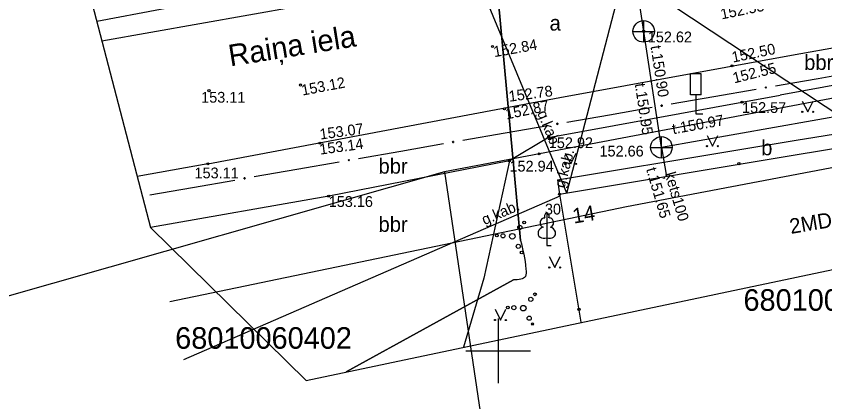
# Model space of a CAD drawing. Extents: x 728710 to 728960, y 272811 to 273475.
# Drawn here: x 728827.68 to 728865.12, y 272847.63 to 272865.5 of the extents above; entities that cross this region are included whole.
import ezdxf

# ---------------------------------------------------------------- set-up
doc = ezdxf.new("R2010")
doc.units = 0
for name, color, linetype in [('Level 10', 7, 'Continuous'), ('Level 17', 7, 'Continuous'), ('Level 23', 7, 'Continuous'), ('Level 25', 7, 'Continuous'), ('Level 26', 7, 'Continuous'), ('Level 29', 7, 'Continuous'), ('Level 3', 7, 'Continuous'), ('Level 36', 7, 'Continuous'), ('Level 38', 7, 'Continuous'), ('Level 4', 7, 'Continuous'), ('Level 48', 7, 'Continuous'), ('Level 49', 7, 'Continuous'), ('Level 54', 7, 'Continuous'), ('Level 56', 7, 'Continuous'), ('Level 57', 7, 'Continuous'), ('Level 58', 7, 'Continuous'), ('Level 59', 7, 'Continuous'), ('Level 60', 7, 'Continuous'), ('Level 62', 7, 'Continuous'), ('RAMI_UZMR_####_####_#', 7, 'Continuous'), ('RELJ_NOGA_####_####_#', 7, 'Continuous'), ('ROBZ_ELEM_####_####_#', 7, 'Continuous'), ('ROBZ_KADS_####_TKST_#', 7, 'Continuous'), ('ROBZ_UZMR_####_####_#', 7, 'Continuous'), ('SAKT_VADV_PKAB_TKST_#', 7, 'Continuous'), ('TERT_ELEM_####_####_#', 7, 'Continuous'), ('TERT_KONT_####_####_#', 7, 'Continuous')]:
    doc.layers.add(name, color=color, linetype=linetype)

msp = doc.modelspace()

# ---------------------------------------------------------------- linework, layer by layer
at = {"layer": 'Level 10'}
for p, q in [((728850, 272851.5), (728850, 272850)), ((728848.5, 272850), (728850, 272850)), ((728850, 272850), (728850, 272848.5)), ((728850, 272850), (728851.5, 272850))]:
    msp.add_line(p, q, dxfattribs=at)
at = {"layer": 'Level 17'}
for p, q in [((728831.652, 272864.362), (728843.619, 272866.487)), ((728867.556, 272859.717), (728858.084, 272865.975))]:
    msp.add_line(p, q, dxfattribs=at)
at = {"layer": 'Level 23'}
for points in [[(728857.554, 272859.424), (728856.735, 272864.797), (728853.923, 272883.379), (728863.263, 272884.847)], [(728871.694, 272860.411), (728871.514, 272861.89), (728857.554, 272859.424), (728857.791, 272858.081)]]:
    msp.add_lwpolyline(points, dxfattribs=at)
at = {"layer": 'Level 25'}
for p, q in [((728864.806, 272862.621), (728866.777, 272862.965)), ((728862.836, 272862.277), (728863.644, 272862.418)), ((728863.644, 272862.418), (728864.806, 272862.621)), ((728859.979, 272861.779), (728861.949, 272862.122)), ((728858.009, 272861.435), (728859.979, 272861.779)), ((728855.152, 272860.936), (728857.122, 272861.28)), ((728853.182, 272860.593), (728855.152, 272860.936)), ((728850.325, 272860.094), (728852.295, 272860.438)), ((728848.355, 272859.75), (728850.325, 272860.094)), ((728845.498, 272859.252), (728847.468, 272859.596)), ((728843.528, 272858.908), (728845.498, 272859.252)), ((728840.671, 272858.41), (728842.641, 272858.754)), ((728838.701, 272858.066), (728840.671, 272858.41)), ((728835.844, 272857.568), (728837.814, 272857.911)), ((728833.874, 272857.224), (728835.844, 272857.568))]:
    msp.add_line(p, q, dxfattribs=at)
for centre in [(728862.393, 272862.2), (728857.566, 272861.357), (728852.739, 272860.515), (728847.911, 272859.673), (728843.084, 272858.831), (728838.257, 272857.989)]:
    msp.add_circle(centre, 0.025, dxfattribs=at)
at = {"layer": 'Level 26'}
for centre, start, end in [((728862.393, 272862.2), 0, 180), ((728862.393, 272862.2), 180, 0), ((728857.566, 272861.357), 0, 180), ((728857.566, 272861.357), 180, 0), ((728852.739, 272860.515), 0, 180), ((728852.739, 272860.515), 180, 0), ((728847.911, 272859.673), 0, 180), ((728847.911, 272859.673), 180, 0), ((728843.084, 272858.831), 0, 180), ((728843.084, 272858.831), 180, 0), ((728838.257, 272857.989), 0, 180), ((728838.257, 272857.989), 180, 0)]:
    msp.add_arc(centre, 0.025, start, end, dxfattribs=at)
at = {"layer": 'Level 29'}
for p, q in [((728856.735, 272864.297), (728856.735, 272865.297)), ((728856.235, 272864.797), (728857.235, 272864.797)), ((728857.554, 272858.924), (728857.554, 272859.924)), ((728857.054, 272859.424), (728858.054, 272859.424))]:
    msp.add_line(p, q, dxfattribs=at)
for centre in [(728856.735, 272864.797), (728857.554, 272859.424)]:
    msp.add_circle(centre, 0.5, dxfattribs=at)
at = {"layer": 'Level 3'}
for p, q in [((728863.836, 272859.094), (728874.045, 272860.805)), ((728852.84, 272857.251), (728863.836, 272859.094)), ((728852.84, 272857.251), (728853.82, 272851.319))]:
    msp.add_line(p, q, dxfattribs=at)
at = {"layer": 'Level 36'}
for points in [[(728851.032, 272855.114), (728849.555, 272871.191)], [(728842.965, 272849.017), (728850.705, 272853.281)]]:
    msp.add_lwpolyline(points, dxfattribs=at)
at = {"layer": 'Level 38'}
for p, q in [((728838.929, 272866.682), (728831.418, 272865.261)), ((728863.571, 272863.69), (728869.037, 272864.687)), ((728852.857, 272861.737), (728863.571, 272863.69)), ((728836.56, 272858.661), (728852.857, 272861.737)), ((728836.56, 272858.661), (728833.287, 272858.071))]:
    msp.add_line(p, q, dxfattribs=at)
at = {"layer": 'Level 4'}
for p, q in [((728873.262, 272863.724), (728863.05, 272861.839)), ((728852.336, 272859.886), (728863.05, 272861.839)), ((728863.798, 272859.753), (728873.877, 272861.43)), ((728852.336, 272859.886), (728850.516, 272858.801)), ((728860.905, 272859.272), (728863.798, 272859.753)), ((728852.745, 272857.924), (728860.905, 272859.272)), ((728850.516, 272858.801), (728849.338, 272853.356)), ((728852.745, 272857.924), (728852.84, 272857.251)), ((728849.338, 272853.356), (728848.397, 272850.162))]:
    msp.add_line(p, q, dxfattribs=at)
msp.add_lwpolyline([(728850.516, 272858.801), (728842.155, 272857.163), (728833.902, 272855.704)], dxfattribs=at)
at = {"layer": 'Level 48'}
for centre in [(728856.735, 272864.797), (728849.738, 272864.096), (728860.827, 272863.204), (728836.609, 272862.052), (728840.846, 272862.311), (728850.288, 272861.207), (728861.288, 272861.518), (728852.336, 272859.886), (728841.741, 272859.616), (728851.894, 272859.123), (728836.56, 272858.661), (728850.516, 272858.801), (728861.143, 272858.667), (728842.155, 272857.163), (728852.84, 272857.251), (728853.74, 272851.918)]:
    msp.add_circle(centre, 0.05, dxfattribs=at)
at = {"layer": 'Level 49'}
for p, q in [((728859.398, 272862.832), (728858.898, 272862.832)), ((728858.898, 272861.863), (728858.898, 272862.832)), ((728859.398, 272861.863), (728859.398, 272862.832)), ((728859.398, 272861.863), (728858.898, 272861.863)), ((728859.152, 272861.863), (728859.152, 272860.985)), ((728859.152, 272860.985), (728859.467, 272860.985))]:
    msp.add_line(p, q, dxfattribs=at)
at = {"layer": 'RAMI_UZMR_####_####_#'}
msp.add_line((728853.17, 272857.306), (728858.188, 272876.464), dxfattribs=at)
for points in [[(728830.483, 272947.485), (728837.542, 272895.947), (728841.965, 272873.125), (728830.264, 272869.701), (728833.902, 272855.704), (728841.107, 272848.625), (728875.302, 272855.836), (728874.221, 272860.146), (728869.548, 272877.58), (728863.702, 272880.76), (728862.157, 272893.095), (728861.3, 272900.225)], [(728853.17, 272857.306), (728846.36, 272873.714)], [(728852.854, 272857.168), (728835.426, 272849.577)]]:
    msp.add_lwpolyline(points, dxfattribs=at)
at = {"layer": 'ROBZ_ELEM_####_####_#'}
msp.add_lwpolyline([(728874.221, 272860.146), (728855.946, 272856.668), (728834.798, 272852.259)], dxfattribs=at)
at = {"layer": 'ROBZ_UZMR_####_####_#'}
for p, q in [((728902.328, 272868.666), (728847.507, 272858.293)), ((728847.507, 272858.293), (728818.067, 272849.886)), ((728847.507, 272858.293), (728850.975, 272835.077))]:
    msp.add_line(p, q, dxfattribs=at)
at = {"layer": 'TERT_ELEM_####_####_#'}
for points in [[(728844.912, 272898.707), (728849.555, 272871.191), (728851.032, 272855.114)], [(728850.705, 272853.281), (728842.965, 272849.017)]]:
    msp.add_lwpolyline(points, dxfattribs=at)
msp.add_spline([(728851.032, 272855.114), (728851.286, 272853.778), (728851.258, 272853.446), (728850.705, 272853.281)], degree=3, dxfattribs=at)
at = {"layer": 'TERT_KONT_####_####_#'}
for p, q in [((728864.077, 272861.572), (728864.327, 272861.072)), ((728864.327, 272861.072), (728864.577, 272861.572)), ((728859.671, 272859.979), (728859.921, 272859.479)), ((728859.921, 272859.479), (728860.171, 272859.979)), ((728853.107, 272859.157), (728853.357, 272858.657)), ((728853.357, 272858.657), (728853.607, 272859.157)), ((728852.25, 272855.23), (728852.25, 272854.883)), ((728852.25, 272854.883), (728852.45, 272854.883)), ((728852.364, 272854.36), (728852.614, 272853.86)), ((728852.614, 272853.86), (728852.864, 272854.36)), ((728849.852, 272851.921), (728850.102, 272851.421)), ((728850.102, 272851.421), (728850.352, 272851.921)), ((728851.529, 272851.216), (728851.657, 272851.222))]:
    msp.add_line(p, q, dxfattribs=at)
for points in [[(728852.25, 272856.383), (728852.25, 272855.23)], [(728852.34, 272856.151), (728852.339, 272856.152)]]:
    msp.add_lwpolyline(points, dxfattribs=at)
for centre, radius in [((728864.077, 272861.072), 0.028), ((728864.577, 272861.072), 0.0263), ((728859.67, 272859.479), 0.028), ((728860.17, 272859.479), 0.0263), ((728853.107, 272858.657), 0.028), ((728853.607, 272858.657), 0.0263), ((728851.197, 272855.943), 0.064), ((728851.001, 272855.712), 0.096), ((728849.935, 272855.338), 0.064), ((728850.219, 272855.325), 0.096), ((728850.653, 272855.304), 0.128), ((728850.929, 272854.837), 0.096), ((728851.087, 272854.548), 0.064), ((728852.364, 272853.859), 0.028), ((728852.864, 272853.859), 0.0263), ((728851.703, 272852.612), 0.064), ((728851.507, 272852.381), 0.096), ((728850.441, 272852.007), 0.064), ((728850.725, 272851.994), 0.096), ((728851.159, 272851.973), 0.128), ((728851.435, 272851.506), 0.096), ((728849.852, 272851.421), 0.028), ((728850.352, 272851.421), 0.0263)]:
    msp.add_circle(centre, radius, dxfattribs=at)
msp.add_arc((728851.593, 272851.217), 0.064, 4.3441, 180.7923, dxfattribs=at)
for centre, major_axis, ratio, start_param, end_param in [((728852.25, 272856.233), (0, -0.15), 0.707107, 3.14537, 5.287485), ((728852.25, 272856.233), (0, -0.15), 0.707107, 0.995701, 3.137816), ((728852.122, 272855.938), (-0.039, -0.212), 0.861323, 3.141593, 6.283185), ((728852.378, 272855.938), (0.039, -0.212), 0.861323, 0, 3.141593), ((728852.16, 272855.476), (0.307, 0.095), 0.814445, 1.570796, 4.752015), ((728852.34, 272855.476), (-0.307, 0.095), 0.814445, 1.531171, 4.712389)]:
    msp.add_ellipse(centre, major_axis=major_axis, ratio=ratio, start_param=start_param, end_param=end_param, dxfattribs=at)

# ---------------------------------------------------------------- texts
at = {"layer": 'Level 54'}
msp.add_text('Raiņa iela', height=1, rotation=9.0659, dxfattribs=at).set_placement((728837.595, 272863.173))
at = {"layer": 'Level 56'}
for s, p in [('152.62', (728856.925, 272864.29)), (' 152.66', (728854.504, 272859))]:
    msp.add_text(s, height=0.5, dxfattribs=at).set_placement(p)
at = {"layer": 'Level 57'}
for s, rotation, p in [('152.53', 11.5402, (728860.345, 272865.351)), ('152.84', 9.8495, (728849.824, 272863.603)), ('152.50', 11.6428, (728860.867, 272863.348)), ('152.55', 13.9726, (728860.925, 272862.386)), ('153.12', 10.7423, (728840.939, 272861.82)), ('152.78', 7.4283, (728850.518, 272861.537)), ('152.87', 11.6569, (728850.389, 272860.717)), ('153.07', 7.618, (728841.766, 272859.783)), ('153.14', 7.7112, (728841.759, 272859.084))]:
    msp.add_text(s, height=0.5, rotation=rotation, dxfattribs=at).set_placement(p)
for s, p in [(' 153.11', (728836.063, 272861.494)), ('152.57', (728861.288, 272861.018)), ('152.92', (728852.343, 272859.387)), ('152.94', (728850.523, 272858.302)), (' 153.11', (728835.756, 272857.988)), ('153.16', (728842.155, 272856.663))]:
    msp.add_text(s, height=0.5, dxfattribs=at).set_placement(p)
at = {"layer": 'Level 58'}
for s, p in [('a', (728852.377, 272864.836)), ('bbr', (728864.163, 272863.011)), ('b', (728862.174, 272859.057)), ('bbr', (728844.458, 272858.206)), ('bbr', (728844.458, 272855.509))]:
    msp.add_text(s, height=0.7, dxfattribs=at).set_placement(p)
at = {"layer": 'Level 59'}
msp.add_text('2MDz', height=0.7, rotation=9.514, dxfattribs=at).set_placement((728863.552, 272855.41))
at = {"layer": 'Level 60'}
for s, rotation, p in [('t.150.90', 278.619, (728857.051, 272864.112)), ('t.150.95', 278.619, (728856.32, 272862.36)), ('t.150.97', 10.018, (728858.099, 272860.032)), ('t.151.65', 286.2272, (728856.842, 272858.413)), ('ķets100', 286.2272, (728857.707, 272858.202))]:
    msp.add_text(s, height=0.5, rotation=rotation, dxfattribs=at).set_placement(p)
at = {"layer": 'Level 62'}
msp.add_text('14', height=0.7, rotation=9.514, dxfattribs=at).set_placement((728853.501, 272855.888))
at = {"layer": 'RELJ_NOGA_####_####_#'}
msp.add_text('30', height=0.5, dxfattribs=at).set_placement((728852.162, 272856.312))
at = {"layer": 'ROBZ_KADS_####_TKST_#'}
for s, p in [('68010060046', (728861.354, 272851.851)), ('68010060402', (728835.046, 272850.091))]:
    msp.add_text(s, height=1, dxfattribs=at).set_placement(p)
at = {"layer": 'SAKT_VADV_PKAB_TKST_#'}
for rotation, p in [(292.5399, (728851.793, 272861.016)), (75.3224, (728853.069, 272857.513)), (23.5365, (728849.369, 272855.814))]:
    msp.add_text('g.kab.', height=0.5, rotation=rotation, dxfattribs=at).set_placement(p)

doc.saveas('drawing.dxf')
